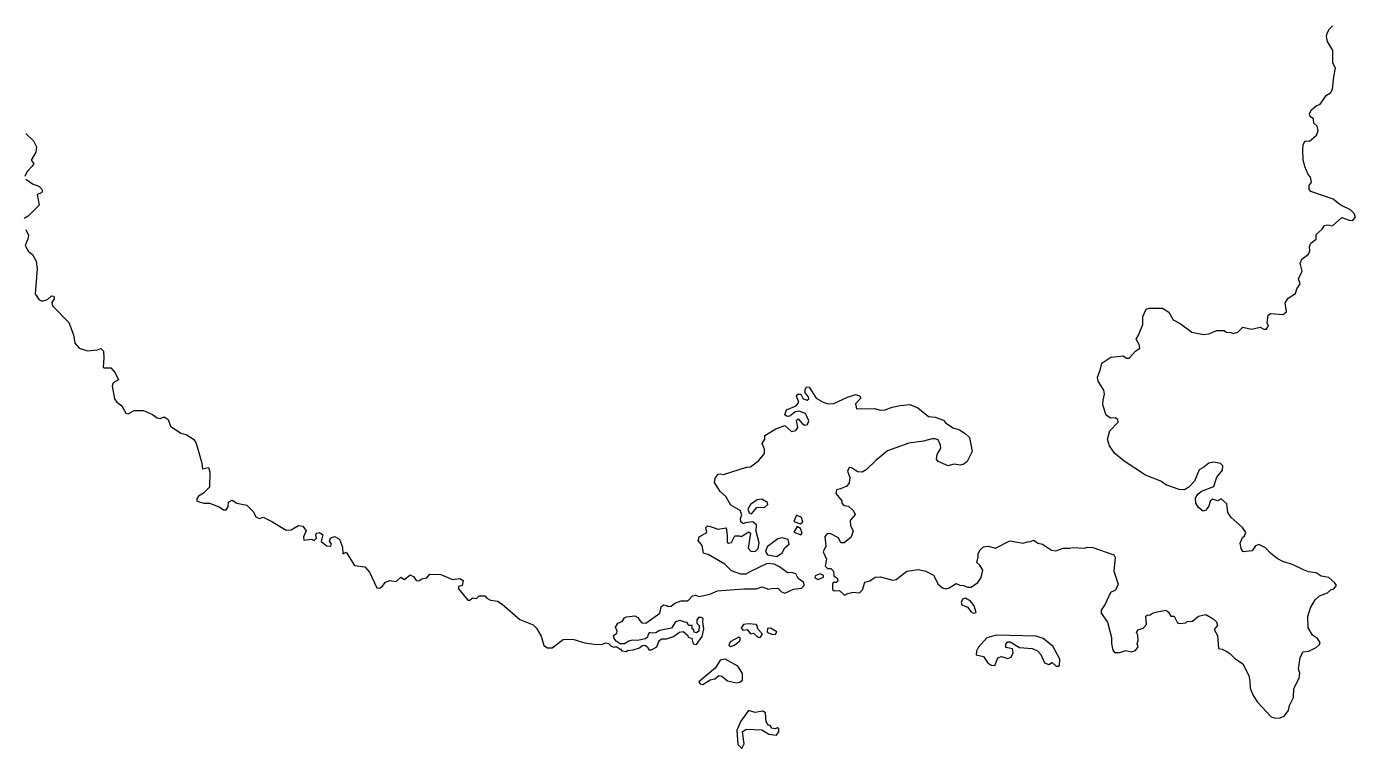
# Model space of a CAD drawing. Extents: x 369010 to 735936, y 6377141 to 6616555.
# Drawn here: x 440462 to 443990, y 6468925 to 6470842 of the extents above; entities that cross this region are included whole.
import ezdxf

# ---------------------------------------------------------------- set-up
doc = ezdxf.new("R2010")
doc.units = 0
doc.header["$LTSCALE"] = 40
doc.layers.add('3', color=7, linetype='Continuous', lineweight=13)

msp = doc.modelspace()

# ---------------------------------------------------------------- linework, layer by layer
at = {"layer": '3'}
for points in [[(443976.73, 6470355.49), (443948.93, 6470369.22), (443930.22, 6470383.95), (443870.97, 6470404.81), (443867, 6470409.94), (443867, 6470420.2), (443873.46, 6470429.3), (443870.81, 6470442.05), (443864.02, 6470449.66), (443855.42, 6470470.51), (443850.95, 6470489.71), (443849.79, 6470513.05), (443850.62, 6470528.94), (443856.58, 6470538.53), (443867.5, 6470537.71), (443886.53, 6470554.26), (443890.34, 6470565.68), (443888.02, 6470578.09), (443878.92, 6470586.03), (443878.26, 6470596.96), (443869.49, 6470603.91), (443867.5, 6470610.69), (443872.46, 6470620.13), (443885.7, 6470631.88), (443895.63, 6470636.35), (443913.01, 6470660.51), (443923.6, 6470666.47), (443928.74, 6470676.4), (443932.21, 6470709.33), (443936.85, 6470732.34), (443929.23, 6470745.58), (443929.89, 6470778.52), (443915.66, 6470803.01), (443912.85, 6470815.75), (443914.5, 6470825.19), (443920.79, 6470836.61), (443928.9, 6470844.22)], [(440460.1, 6470558.06), (440479.96, 6470538.7), (440487.91, 6470523.14), (440486.25, 6470508.91), (440474.01, 6470487.39), (440481.12, 6470478.62), (440476.49, 6470471.34), (440463.08, 6470457.11), (440457.62, 6470444.03)], [(440459.44, 6470436.92), (440477.65, 6470425.16), (440494.36, 6470418.88), (440501.48, 6470411.59), (440504.13, 6470405.8), (440501.15, 6470400.67), (440490.22, 6470396.53), (440495.19, 6470368.4), (440466.23, 6470338.94), (440455.63, 6470332.65)], [(443566.28, 6469576.46), (443564.96, 6469589.7), (443571.25, 6469600.29), (443581.01, 6469608.9), (443613.95, 6469620.65), (443621.89, 6469645.64), (443636.95, 6469664.51), (443637.78, 6469675.43), (443631.66, 6469681.89), (443613.62, 6469686.02), (443600.04, 6469683.38), (443587.47, 6469672.29), (443575.05, 6469665.67), (443562.14, 6469635.05), (443547.58, 6469619.16), (443535.66, 6469612.37), (443521.6, 6469613.37), (443486.51, 6469625.12), (443472.94, 6469635.05), (443432.55, 6469650.94), (443375.62, 6469688.34), (443351.13, 6469708.7), (443336.73, 6469728.72), (443331.76, 6469746.76), (443337.22, 6469768.78), (443359.73, 6469792.11), (443358.57, 6469798.57), (443352.12, 6469803.04), (443339.54, 6469802.7), (443327.96, 6469810.65), (443319.18, 6469837.96), (443320.01, 6469850.04), (443323.65, 6469865.76), (443321.5, 6469876.85), (443306.94, 6469901.01), (443304.62, 6469911.61), (443312.23, 6469929.65), (443316.04, 6469948.18), (443340.53, 6469964.57), (443372.97, 6469968.21), (443382.08, 6469961.75), (443388.86, 6469961.92), (443405.74, 6469980.79), (443417, 6469988.23), (443415.18, 6469998.16), (443407.56, 6470012.56), (443414.02, 6470022.99), (443425.11, 6470051.46), (443425.6, 6470072.48), (443434.38, 6470091.51), (443443.31, 6470094.16), (443477.41, 6470094.82), (443494.29, 6470083.9), (443505.54, 6470063.54), (443524.74, 6470053.94), (443555.03, 6470030.93), (443585.98, 6470024.48), (443601.53, 6470026.13), (443620.9, 6470035.57), (443640.76, 6470035.24), (443646.22, 6470030.6), (443659.29, 6470029.94), (443665.09, 6470027.62), (443677.17, 6470031.1), (443691.07, 6470043.84), (443714.08, 6470038.88), (443736.75, 6470044.17), (443746.85, 6470038.55), (443753.63, 6470039.21), (443759.26, 6470047.65), (443755.62, 6470055.59), (443758.1, 6470075.62), (443765.05, 6470080.09), (443798.15, 6470077.77), (443806.92, 6470084.72), (443803.45, 6470108.39), (443811.23, 6470120.97), (443830.59, 6470133.71), (443833.9, 6470146.29), (443843, 6470159.03), (443838.87, 6470172.61), (443848.63, 6470193.13), (443843.17, 6470214.15), (443847.31, 6470224.9), (443865.51, 6470237.98), (443868.99, 6470246.75), (443868.16, 6470258.5), (443871.47, 6470267.11), (443885.21, 6470277.7), (443885.54, 6470290.11), (443901.1, 6470304.51), (443907.55, 6470314.11), (443916.16, 6470315.6), (443928.4, 6470313.28), (443953.73, 6470335.63), (443972.76, 6470328.34), (443983.19, 6470327.68), (443989.64, 6470337.12), (443986.33, 6470346.22), (443976.73, 6470355.49)], [(440460.27, 6470303.52), (440467.22, 6470288.79), (440465.23, 6470277.37), (440458.45, 6470260.98), (440466.89, 6470245.43)], [(440466.89, 6470245.43), (440477.81, 6470237.48), (440487.08, 6470219.44), (440490.06, 6470198.76), (440484.76, 6470132.22), (440494.36, 6470117.16), (440503.3, 6470112.86), (440517.2, 6470117.99), (440527.63, 6470127.59), (440534.41, 6470126.76), (440534.74, 6470119.64), (440528.46, 6470109.22), (440530.94, 6470100.78), (440573.97, 6470056.92), (440586.71, 6470023.82), (440589.69, 6470001.81), (440601.11, 6469988.4), (440623.79, 6469981.61), (440650.27, 6469983.77), (440659.04, 6469987.57), (440665.82, 6469980.79), (440667.15, 6469961.42), (440665, 6469937.92), (440667.48, 6469935.77), (440685.19, 6469936.27), (440697.44, 6469922.69), (440705.88, 6469904.65), (440691.97, 6469896.21), (440688.83, 6469887.77), (440695.12, 6469853.68), (440701.41, 6469844.91), (440714.48, 6469835.64), (440724.91, 6469815.94), (440731.2, 6469813.79), (440747.25, 6469823.06), (440772.08, 6469822.56), (440796.08, 6469812.47), (440808.16, 6469803.7), (440816.43, 6469801.55), (440827.36, 6469805.85), (440837.45, 6469799.06), (440843.74, 6469781.35), (440871.05, 6469762.82), (440885.78, 6469759.01), (440904.81, 6469746.93), (440911.1, 6469737.66), (440915.74, 6469723.26), (440927.32, 6469682.55), (440928.48, 6469667.82), (440945.03, 6469671.13), (440948.67, 6469659.71), (440947.84, 6469619.33), (440931.95, 6469602.94), (440918.38, 6469595), (440913.75, 6469588.21), (440913.42, 6469582.42), (440932.29, 6469576.96), (440947.51, 6469576.46), (440973.5, 6469567.19), (440984.92, 6469558.75), (440991.7, 6469558.75), (440997.16, 6469566.86), (440998.32, 6469578.94), (441007.26, 6469584.9), (441020.17, 6469576.96), (441046.81, 6469571), (441063.36, 6469554.61), (441071.31, 6469539.55), (441080.58, 6469536.08), (441090.34, 6469539.55), (441113.02, 6469527.64), (441150.92, 6469504.96), (441164.32, 6469505.79), (441183.85, 6469517.21), (441195.6, 6469515.55), (441203.71, 6469503.31), (441196.93, 6469487.25), (441197.75, 6469478.81), (441218.44, 6469480.96), (441225.56, 6469477.16), (441231.35, 6469483.94), (441229.7, 6469491.89), (441231.85, 6469497.35), (441239.79, 6469499), (441248.73, 6469492.38), (441244.1, 6469475.17), (441259.16, 6469463.75), (441268.92, 6469462.92), (441271.4, 6469467.89), (441265.94, 6469476), (441268.92, 6469483.94), (441279.35, 6469487.75), (441292.42, 6469481.46), (441300.2, 6469459.45), (441301.53, 6469441.91), (441309.97, 6469446.54), (441332.64, 6469410.79), (441359.45, 6469407.98), (441372.53, 6469393.91), (441391.56, 6469352.04)], [(442297.53, 6469653.42), (442304.31, 6469654.58), (442312.09, 6469653.09), (442373, 6469671.96), (442383.26, 6469673.11), (442405.6, 6469690.16), (442420.66, 6469708.2), (442420.66, 6469719.95), (442414.7, 6469735.01), (442421.49, 6469746.43), (442421.33, 6469756.36), (442450.62, 6469773.74), (442475.28, 6469783.01), (442492.66, 6469767.29), (442504.41, 6469769.44), (442509.37, 6469777.38), (442505.73, 6469796.41), (442510.53, 6469800.88), (442520.79, 6469787.97), (442527.58, 6469783.51), (442535.19, 6469785.82), (442538.67, 6469795.09), (442529.9, 6469815.12), (442513.18, 6469821.24), (442502.59, 6469819.42), (442488.35, 6469807.34), (442481.07, 6469806.51), (442475.11, 6469811.14), (442479.58, 6469824.22), (442505.24, 6469835.64), (442512.02, 6469845.07), (442505.73, 6469860.63), (442509.37, 6469866.26), (442516.99, 6469866.59), (442523.11, 6469854.18), (442534.03, 6469850.04), (442538.5, 6469853.84), (442537.84, 6469858.98), (442529.07, 6469870.06), (442528.41, 6469877.51), (442532.54, 6469885.79), (442539.66, 6469884.79), (442557.87, 6469855.67), (442576.4, 6469844.74), (442589.97, 6469840.94), (442605.2, 6469841.6), (442641.45, 6469858.31), (442662.13, 6469865.43), (442673.06, 6469862.12), (442676.2, 6469855.17), (442662.63, 6469840.44), (442665.28, 6469826.87), (442713.27, 6469828.52), (442728.67, 6469823.56), (442740.91, 6469824.39), (442759.45, 6469831.83), (442780.63, 6469836.3), (442807.11, 6469838.62), (442827.97, 6469830.01), (442855.94, 6469806.84), (442873.65, 6469805.02), (442895.99, 6469796.75), (442901.62, 6469789.96), (442921.31, 6469777.05), (442938.53, 6469771.09), (442953.25, 6469761.66), (442964.67, 6469750.9), (442972.12, 6469713.83), (442958.55, 6469687.51), (442950.11, 6469680.23), (442941.17, 6469677.58), (442923.3, 6469679.9), (442908.07, 6469675.76), (442881.59, 6469687.02), (442877.12, 6469693.8), (442878.94, 6469706.05), (442888.71, 6469722.6), (442888.38, 6469731.04), (442881.59, 6469744.61), (442874.31, 6469747.26), (442866.37, 6469747.59), (442842.7, 6469741.47), (442803.8, 6469735.84), (442747.53, 6469715.48), (442717.08, 6469691.32), (442690.77, 6469665.5), (442680.5, 6469659.21), (442668.75, 6469659.54), (442652.2, 6469670.8), (442645.25, 6469671.29), (442641.28, 6469661.36), (442647.24, 6469644.81), (442645.25, 6469630.91), (442639.62, 6469621.64), (442622.91, 6469614.86), (442611.82, 6469612.37), (442610.66, 6469602.11), (442625.89, 6469583.25), (442625.89, 6469576.46), (442631.85, 6469570.67)], [(442104.72, 6469216.32), (442083.53, 6469212.19), (442069.96, 6469212.52), (442060.53, 6469210.37), (442049.11, 6469203.08), (442038.02, 6469203.08), (442027.09, 6469210.2), (442022.13, 6469217.15), (442020.31, 6469225.1), (442028.58, 6469231.05), (442029.58, 6469237.18), (442025.11, 6469247.44), (442031.56, 6469258.2), (442043.31, 6469262.5), (442048.94, 6469271.93), (442054.57, 6469274.58), (442076.58, 6469277.56), (442084.86, 6469273.42), (442089.49, 6469265.48), (442095.45, 6469259.02), (442105.54, 6469258.36), (442142.78, 6469284.84), (442146.59, 6469301.72), (442153.04, 6469306.69), (442161.48, 6469305.2), (442165.46, 6469302.05), (442173.07, 6469302.88), (442183, 6469311.16), (442199.22, 6469317.61), (442217.59, 6469316.95), (442230, 6469330.85), (442237.62, 6469332.67), (442247.38, 6469329.03), (442275.35, 6469335.32), (442295.87, 6469343.76), (442317.89, 6469345.25), (442365.72, 6469348.89), (442398.65, 6469348.89), (442414.87, 6469354.68), (442431.09, 6469347.9), (442439.7, 6469350.22), (442456.41, 6469351.21), (442466.34, 6469340.95), (442474.78, 6469337.31), (442498.28, 6469347.9), (442518.97, 6469351.21), (442526.25, 6469357.66), (442525.1, 6469365.61), (442509.87, 6469376.86), (442504.24, 6469388.78), (442493.32, 6469392.42), (442481.57, 6469391.59), (442461.05, 6469407.98), (442446.32, 6469414.43), (442427.95, 6469416.25), (442383.42, 6469395.4), (442371.34, 6469387.95), (442357.77, 6469388.28), (442333.61, 6469397.38), (442315.9, 6469414.43), (442271.21, 6469440.08), (442259.13, 6469444.22), (442254.99, 6469464.25), (442245.06, 6469477.82), (442247.38, 6469486.92), (442267.74, 6469498.67), (442264.76, 6469511.91), (442269.72, 6469516.88), (442282.96, 6469513.4), (442297.2, 6469507.78), (442318.71, 6469511.09), (442321.86, 6469490.73), (442321.36, 6469473.02), (442325.33, 6469470.21), (442333.28, 6469471.86), (442341.72, 6469489.9), (442353.47, 6469490.23), (442358.76, 6469488.41), (442379.12, 6469500.16), (442384.09, 6469496.85), (442377.3, 6469457.46), (442384.75, 6469449.52), (442395.67, 6469448.36), (442403.78, 6469455.97), (442406.43, 6469471.37), (442398.32, 6469501.65), (442399.48, 6469519.53), (442389.71, 6469527.47), (442369.36, 6469524.82), (442364.39, 6469522.17), (442357.61, 6469527.47), (442356.78, 6469535.75), (442360.92, 6469545.51), (442356.45, 6469556.93), (442331.13, 6469571.16), (442317.89, 6469594.5), (442303.49, 6469607.41), (442288.43, 6469631.24), (442289.58, 6469642.83), (442297.53, 6469653.42)], [(442631.85, 6469570.67), (442643.6, 6469568.52), (442657.33, 6469556.27), (442661.14, 6469546.83), (442648.23, 6469530.62), (442649.22, 6469516.71), (442656.18, 6469503.14), (442650.55, 6469486.43), (442632.67, 6469471.7), (442623.24, 6469471.03), (442617.12, 6469484.61), (442594.94, 6469495.86), (442587.33, 6469495.2), (442581.37, 6469487.92), (442583.85, 6469462.76), (442576.73, 6469447.2), (442585.51, 6469428.33), (442582.36, 6469409.3), (442588.48, 6469403.01), (442597.26, 6469403.01), (442604.37, 6469395.73), (442605.2, 6469383.65), (442614.47, 6469376.86), (442615.63, 6469369.75), (442611.49, 6469365.61), (442603.21, 6469365.61), (442601.23, 6469361.8), (442601.39, 6469347.73), (442606.19, 6469343.93), (442619.93, 6469345.09), (442633.17, 6469332.34), (442641.78, 6469336.81), (442656.18, 6469340.12), (442672.73, 6469338.3), (442681, 6469346.58), (442687.12, 6469366.77), (442700.7, 6469370.41), (442714.27, 6469380.17), (442727.84, 6469381.5), (442761.27, 6469372.39), (442770.04, 6469373.88), (442798.51, 6469396.06), (442828.96, 6469400.69), (442849.15, 6469395.73), (442869.84, 6469385.14), (442881.59, 6469361.3), (442893.34, 6469351.87), (442902.28, 6469349.39), (442911.38, 6469351.54), (442929.59, 6469363.62), (442939.02, 6469358.66), (442949.12, 6469358.33), (442960.54, 6469353.86), (442969.14, 6469353.86), (442987.35, 6469366.27), (442995.79, 6469379.51), (443000.26, 6469398.38), (442992.31, 6469412.45), (442984.7, 6469418.9), (442988.18, 6469433.96), (442988.51, 6469442.73), (442993.8, 6469452.83), (443002.41, 6469460.44), (443014.66, 6469462.26), (443033.86, 6469456.97), (443071.76, 6469476.66), (443107.67, 6469470.87), (443119.09, 6469474.01), (443127.37, 6469475.17), (443134.65, 6469478.48), (443147.72, 6469470.87), (443158.98, 6469468.22), (443182.48, 6469452), (443194.06, 6469450.51), (443214.09, 6469457.3), (443231.8, 6469457.3), (443239.74, 6469459.28), (443270.69, 6469456.97), (443278.64, 6469460.11), (443292.54, 6469458.79), (443348.64, 6469439.92), (443352.12, 6469431.98), (443348.64, 6469395.73), (443359.73, 6469361.3), (443352.95, 6469345.42), (443339.04, 6469339.79), (443325.47, 6469308.51), (443314.38, 6469292.95), (443314.55, 6469284.35), (443331.6, 6469260.51), (443342.19, 6469220.13), (443342.19, 6469203.91), (443345.66, 6469186.53), (443350.3, 6469180.41), (443364.2, 6469179.91), (443380.09, 6469185.21), (443393.99, 6469181.57), (443406.07, 6469185.37), (443412.53, 6469194.81), (443410.21, 6469203.08)], [(443410.21, 6469203.08), (443413.02, 6469212.19), (443412.2, 6469226.09), (443408.72, 6469233.37), (443412.53, 6469240.16), (443426.43, 6469244.62), (443435.04, 6469254.06), (443433.55, 6469276.4), (443438.35, 6469280.04), (443442.98, 6469279.38), (443450.93, 6469285.01), (443463.34, 6469288.48), (443486.51, 6469292.29), (443493.79, 6469287.32), (443499.91, 6469277.06), (443508.19, 6469277.06), (443516.96, 6469259.02), (443522.92, 6469257.53), (443539.14, 6469259.02), (443543.28, 6469262.66), (443557.01, 6469263.16), (443572.74, 6469276.73), (443592.93, 6469281.37), (443611.63, 6469269.95), (443620.4, 6469261.67), (443623.88, 6469251.91), (443614.28, 6469240.82), (443623.71, 6469225.26), (443625.7, 6469191), (443635.46, 6469188.68), (443646.88, 6469183.88), (443656.32, 6469177.1), (443668.73, 6469164.85), (443690.74, 6469150.12), (443706.63, 6469119.17), (443709.28, 6469103.62), (443710.27, 6469085.58), (443718.21, 6469066.21), (443729.63, 6469048.5), (443766.21, 6469009.61), (443777.3, 6469005.47), (443790.04, 6469006.3), (443800.3, 6469010.77), (443812.06, 6469026.49), (443814.7, 6469039.73), (443825.63, 6469060.25), (443826.29, 6469084.42), (443840.36, 6469112.39), (443841.85, 6469125.3), (443838.37, 6469136.55), (443843.34, 6469166.34), (443850.29, 6469181.9), (443865.68, 6469183.88), (443885.37, 6469193.15), (443894.48, 6469201.59), (443895.63, 6469206.39), (443888.85, 6469217.15), (443875.44, 6469226.42), (443864.19, 6469245.29), (443863.36, 6469276.07), (443870.64, 6469299.08), (443882.73, 6469319.76), (443893.98, 6469330.36), (443915.5, 6469338.63), (443924.6, 6469346.24), (443932.21, 6469349.39), (443939, 6469358.33), (443934.53, 6469366.27), (443918.97, 6469379.51), (443898.61, 6469382.99), (443885.7, 6469392.09), (443865.35, 6469394.57), (443851.61, 6469399.87), (443824.14, 6469412.78), (443796.83, 6469421.38), (443782.26, 6469429.82), (443764.22, 6469444.06), (443750.65, 6469458.12), (443732.78, 6469466.73), (443724.5, 6469463.42), (443715.57, 6469450.18), (443691.9, 6469447.2), (443686.11, 6469456.14), (443683.46, 6469470.87), (443689.91, 6469485.76), (443695.54, 6469489.9), (443698.68, 6469499), (443690.24, 6469511.75), (443659.96, 6469539.06), (443650.52, 6469551.8), (443648.21, 6469574.81), (443633.48, 6469588.54), (443623.55, 6469582.91), (443609.81, 6469587.71), (443603.85, 6469581.59), (443600.38, 6469568.85), (443592.1, 6469557.92), (443585.65, 6469555.61), (443573.23, 6469565.04), (443566.28, 6469576.46)], [(441391.56, 6469352.04), (441398.34, 6469350.88), (441405.96, 6469355.84), (441415.06, 6469367.1), (441425.82, 6469371.24), (441442.87, 6469369.08), (441455.61, 6469380.34), (441465.37, 6469374.21), (441480.1, 6469386.46), (441490.03, 6469381.17), (441496.49, 6469371.24), (441503.27, 6469370.41), (441511.22, 6469376.2), (441524.46, 6469378.02), (441532.4, 6469387.95), (441561.37, 6469387.12), (441592.98, 6469373.88), (441612.01, 6469377.03), (441621.28, 6469370.9), (441618.63, 6469358.49), (441608.7, 6469355.35), (441608.7, 6469349.06), (441633.69, 6469319.1), (441638.99, 6469319.43), (441645.28, 6469325.56), (441656.37, 6469323.74), (441663.81, 6469330.36), (441678.71, 6469330.36), (441683.84, 6469324.07), (441693.77, 6469319.43), (441712.47, 6469316.45), (441724.22, 6469308.84), (441771.39, 6469267.8), (441807.14, 6469253.73), (441815.91, 6469245.12), (441827.66, 6469223.77), (441835.44, 6469198.45), (441844.54, 6469192.49), (441857.12, 6469192.82), (441886.42, 6469214.34), (441896.18, 6469215.66), (441914.72, 6469214.83), (441944.01, 6469206.23), (441969, 6469202.26), (441987.87, 6469201.26), (441999.29, 6469205.73), (442006.74, 6469204.24), (442014.02, 6469196.63), (442021.8, 6469194.48), (442027.09, 6469195.64), (442039.01, 6469188.68), (442042.16, 6469184.22), (442053.74, 6469182.73), (442057.55, 6469185.71), (442071.95, 6469187.19), (442089.32, 6469192.82), (442095.78, 6469198.61), (442103.39, 6469199.61), (442110.18, 6469195.47), (442113.49, 6469187.19), (442120.94, 6469186.86), (442134.84, 6469194.81), (442141.46, 6469211.85), (442148.08, 6469216.32), (442160.99, 6469215.99), (442179.52, 6469222.45), (442195.41, 6469234.2), (442204.68, 6469235.52), (442215.27, 6469227.25), (442219.41, 6469220.46), (442228.02, 6469217.48), (442231.49, 6469203.58), (442240.59, 6469201.26), (442255.66, 6469222.45), (442259.46, 6469243.14), (442257.15, 6469261.34), (442257.64, 6469270.28), (442253.01, 6469273.42), (442245.89, 6469272.93), (442240.93, 6469266.97), (442241.26, 6469258.36), (442247.38, 6469252.24), (442246.22, 6469236.85), (442240.26, 6469232.54), (442234.47, 6469234.53), (442233.48, 6469240.16), (442228.84, 6469243.14), (442228.51, 6469251.91), (442219.08, 6469251.91), (442216.43, 6469259.02), (442195.91, 6469264.98), (442184.16, 6469262), (442174.06, 6469244.62), (442142.29, 6469238.67), (442132.52, 6469232.54), (442123.58, 6469231.88), (442115.97, 6469233.37), (442112.16, 6469228.74), (442110.01, 6469221.29), (442104.72, 6469216.32)]]:
    msp.add_lwpolyline(points, dxfattribs=at)
for points in [[(442413.38, 6469587.05), (442400.97, 6469585.4), (442383.26, 6469572.98), (442376.8, 6469560.57), (442379.78, 6469550.64), (442386.24, 6469548.82), (442400.64, 6469565.54), (442422.15, 6469565.87), (442430.1, 6469573.32), (442429.27, 6469578.61)], [(442516.32, 6469522.17), (442522.45, 6469526.97), (442519.3, 6469538.73), (442506.23, 6469544.85), (442498.62, 6469528.46)], [(442517.48, 6469492.55), (442520.46, 6469496.85), (442516.32, 6469509.6), (442507.72, 6469514.56), (442498.62, 6469499.5)], [(442468.49, 6469484.61), (442456.08, 6469481.96), (442428.11, 6469460.44), (442423.48, 6469448.03), (442429.27, 6469439.26), (442453.43, 6469435.45), (442467.83, 6469445.05), (442474.95, 6469458.12), (442486.7, 6469467.72), (442483.55, 6469480.47)], [(442568.62, 6469388.78), (442555.05, 6469383.32), (442554.39, 6469378.02), (442563, 6469374.38), (442577.4, 6469380.34), (442577.4, 6469384.97)], [(442975.76, 6469284.68), (442983.21, 6469286.5), (442977.91, 6469303.88), (442967.82, 6469316.45), (442954.08, 6469324.07), (442946.47, 6469322.08), (442943.16, 6469313.31), (442945.15, 6469306.52), (442960.21, 6469300.9), (442969.14, 6469287.99)], [(442403.29, 6469221.12), (442410.57, 6469221.29), (442415.37, 6469228.41), (442402.13, 6469243.8), (442402.13, 6469250.25), (442398.49, 6469254.55), (442378.46, 6469256.38), (442365.22, 6469254.06), (442358.6, 6469245.45), (442363.23, 6469239.82), (442374.49, 6469241.31), (442383.92, 6469229.89), (442391.53, 6469231.38)], [(442441.19, 6469228.07), (442450.29, 6469228.74), (442453.43, 6469235.19), (442436.72, 6469244.62), (442429.27, 6469243.47), (442427.61, 6469234.03)], [(442352.64, 6469221.29), (442329.97, 6469208.05), (442325.83, 6469199.61), (442330.63, 6469196.3), (442341.22, 6469199.28), (442355.62, 6469211.03), (442356.78, 6469217.48)], [(443200.52, 6469143.83), (443204.32, 6469146.81), (443204.99, 6469162.04), (443186.12, 6469196.63), (443160.3, 6469217.15), (443142.26, 6469223.94), (443035.51, 6469225.76), (443011.35, 6469219.47), (442989.33, 6469194.48), (442983.71, 6469183.88), (442983.05, 6469173.95), (443002.24, 6469169.15), (443013.17, 6469153.27), (443022.77, 6469146.48), (443032.03, 6469145.98), (443040.48, 6469165.68), (443050.41, 6469169.49), (443066.63, 6469163.86), (443076.06, 6469168), (443081.02, 6469179.25), (443079.2, 6469189.51), (443061.83, 6469193.65), (443061.49, 6469201.92), (443066.79, 6469208.05), (443073.41, 6469208.71), (443097.57, 6469193.32), (443131.67, 6469191), (443145.24, 6469184.22), (443154.67, 6469175.11), (443164.6, 6469152.94), (443175.53, 6469147.97), (443184.96, 6469153.93), (443194.89, 6469144.16)], [(442322.68, 6469104.77), (442346.52, 6469099.64), (442355.45, 6469100.97), (442362.24, 6469106.26), (442362.24, 6469124.47), (442350.16, 6469144.16), (442316.23, 6469162.37), (442303.32, 6469159.56), (442290.41, 6469139.2), (442246.55, 6469102.13), (442250.03, 6469096.83), (442257.31, 6469095.34), (442276.84, 6469107.92), (442289.42, 6469110.57), (442300.01, 6469119.17), (442307.46, 6469117.68)], [(442378.63, 6469025.83), (442357.61, 6468997.53), (442347.68, 6468974.03), (442349.66, 6468935.96), (442360.59, 6468925.37), (442366.71, 6468937.78), (442362.57, 6468969.23), (442372.34, 6468976.34), (442414.21, 6468974.36), (442432.74, 6468963.43), (442452.44, 6468960.79), (442458.89, 6468969.23), (442459.23, 6468977.17), (442455.75, 6468980.15), (442449.13, 6468977), (442440.36, 6468978.99), (442436.22, 6468986.6), (442431.59, 6468987.27), (442425.3, 6468996.37), (442423.31, 6469020.2), (442416.19, 6469024.34), (442395.84, 6469021.03)]]:
    msp.add_lwpolyline(points, close=True, dxfattribs=at)

doc.saveas('drawing.dxf')
